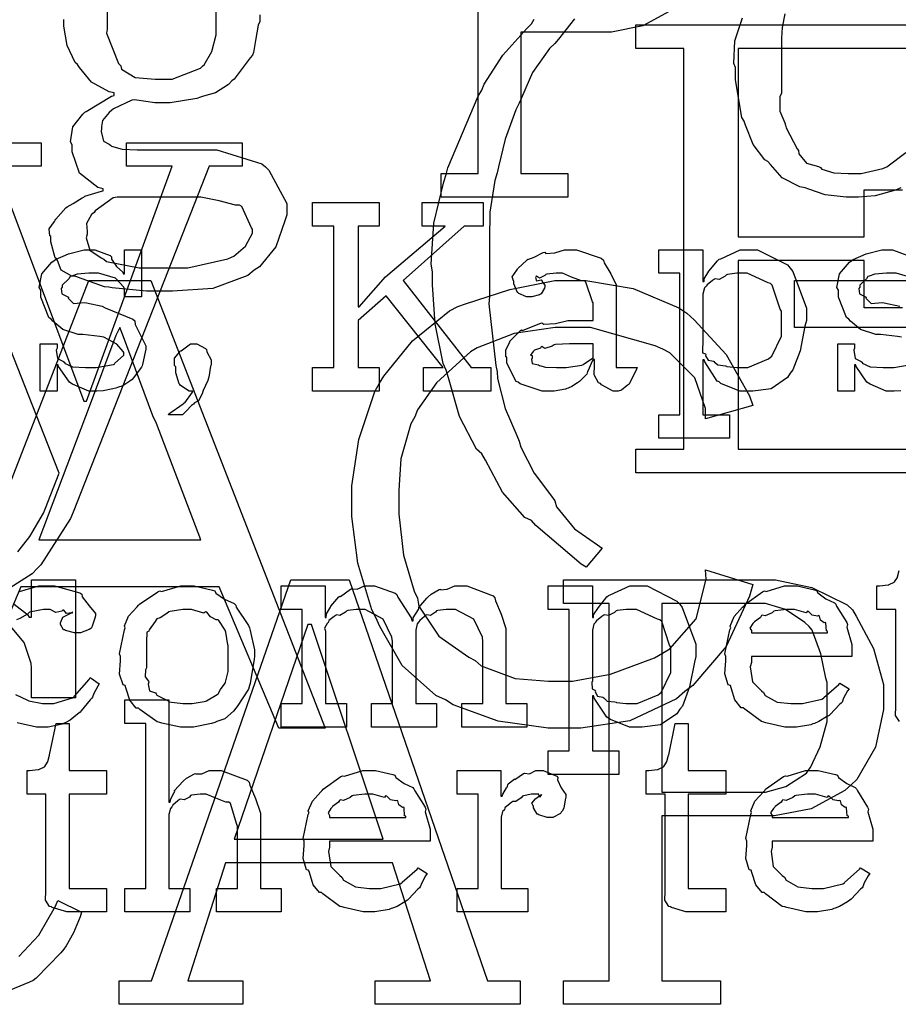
# Model space of a CAD drawing. Extents: x 0 to 8.5, y 0 to 11.
# Tile 336 of 379: x 5.65 to 6.167, y 7.796 to 8.376. Entities that reach past the tile are written whole.
import ezdxf

# ---------------------------------------------------------------- set-up
doc = ezdxf.new("R2010")
doc.units = 0
doc.layers.get('0').update_dxf_attribs({"linetype": 'CONTINUOUS'})

msp = doc.modelspace()

# ---------------------------------------------------------------- linework, layer by layer
at = {"color": 0}
for points in [[(6.03217, 8.38064), (6.01654, 8.37213), (5.99826, 8.36854), (5.99219, 8.36854), (5.94467, 8.36854), (5.94467, 8.28521), (5.97244, 8.28521), (5.97244, 8.27132), (5.89779, 8.27132), (5.89779, 8.28521), (5.89779, 8.28521), (5.91971, 8.28521), (5.91971, 8.46576)], [(5.79101, 8.37875), (5.79101, 8.37483), (5.7901, 8.3725), (5.78857, 8.36356), (5.78738, 8.35639), (5.78668, 8.35488), (5.78543, 8.3534), (5.77582, 8.34076), (5.77453, 8.33968), (5.77251, 8.33763), (5.76497, 8.33262), (5.75782, 8.33074), (5.75608, 8.33014), (5.75401, 8.32932), (5.73828, 8.32687), (5.73307, 8.32687), (5.72917, 8.32687), (5.71864, 8.32835), (5.71744, 8.32861), (5.7156, 8.32829), (5.70475, 8.32335), (5.70378, 8.32254), (5.70231, 8.32112), (5.69835, 8.31635), (5.69769, 8.31287), (5.69769, 8.31168), (5.69764, 8.30985), (5.69894, 8.30419), (5.70221, 8.3024), (5.70313, 8.30192), (5.70356, 8.30122), (5.70985, 8.29949), (5.71881, 8.2991), (5.72179, 8.2991), (5.75629, 8.2991), (5.76579, 8.2991), (5.79221, 8.29081), (5.79428, 8.28911), (5.79633, 8.28717), (5.80686, 8.26747), (5.80686, 8.2609), (5.80578, 8.25722), (5.80046, 8.24203), (5.7909, 8.23019), (5.78776, 8.22814), (5.78396, 8.22504), (5.76335, 8.21733), (5.73964, 8.21576), (5.73178, 8.21576), (5.73178, 8.21576), (5.72433, 8.21576), (5.70404, 8.21778), (5.70204, 8.21815), (5.6996, 8.21838), (5.68354, 8.22401), (5.68229, 8.22467), (5.68024, 8.22467), (5.67404, 8.22819), (5.67176, 8.23389), (5.67122, 8.23486), (5.67051, 8.2354), (5.66797, 8.24496), (5.66797, 8.2481), (5.66732, 8.24843), (5.66699, 8.25256), (5.67014, 8.25694), (5.67057, 8.25765), (5.6709, 8.25836), (5.67676, 8.26492), (5.67751, 8.26546), (5.67751, 8.26546), (5.68104, 8.26758), (5.68636, 8.27089), (5.68728, 8.27132), (5.68788, 8.27175), (5.69781, 8.27479), (5.69879, 8.27501), (5.69879, 8.2761), (5.69558, 8.27686), (5.68485, 8.28538), (5.68056, 8.29796), (5.68056, 8.30214), (5.67958, 8.30393), (5.68093, 8.31261), (5.68668, 8.3201), (5.68793, 8.32124), (5.68875, 8.32178), (5.70361, 8.33078), (5.70529, 8.33122), (5.70529, 8.33274), (5.70231, 8.33322), (5.69194, 8.33903), (5.6849, 8.3476), (5.6836, 8.34944), (5.68218, 8.35058), (5.67746, 8.36051), (5.67557, 8.37207), (5.67557, 8.37592)], [(5.70117, 8.38069), (5.70117, 8.37028), (5.70079, 8.36789), (5.70785, 8.34993), (5.70921, 8.34858), (5.70953, 8.34662), (5.71767, 8.34174), (5.72939, 8.34076), (5.73329, 8.34076), (5.73329, 8.34076), (5.73931, 8.34076), (5.75603, 8.34728), (5.75738, 8.34858), (5.75831, 8.34928), (5.76275, 8.35704), (5.7654, 8.36697), (5.7654, 8.37028), (5.7654, 8.38069)], [(6.10026, 8.37924), (6.09879, 8.3711), (6.09836, 8.36496), (6.09836, 8.3629), (6.09836, 8.33251), (6.09733, 8.33035), (6.09739, 8.322), (6.10032, 8.31511), (6.10075, 8.31364), (6.10107, 8.31218), (6.10747, 8.29975), (6.10835, 8.29867), (6.10846, 8.29676), (6.11312, 8.29135), (6.12007, 8.28933), (6.12136, 8.28868), (6.12207, 8.28782), (6.12918, 8.28564), (6.13764, 8.28521), (6.14046, 8.28521), (6.14046, 8.28521), (6.14518, 8.28521), (6.15799, 8.28814), (6.15935, 8.28868), (6.16032, 8.28901), (6.1715, 8.29764)], [(5.97629, 8.37636), (5.9669, 8.36442), (5.96485, 8.36171), (5.96169, 8.35883), (5.95171, 8.34467), (5.94521, 8.32981), (5.94379, 8.32656), (5.94189, 8.3226), (5.93554, 8.3055), (5.93153, 8.28917), (5.93078, 8.28554), (5.92942, 8.28114), (5.92649, 8.26247), (5.92622, 8.24658), (5.92622, 8.24126), (5.92622, 8.21263), (5.926, 8.20839), (5.93001, 8.17204), (5.93078, 8.16835), (5.93093, 8.16444), (5.93544, 8.14681), (5.94239, 8.13075), (5.94379, 8.12756), (5.94472, 8.12397), (5.95264, 8.10867), (5.96278, 8.09511), (5.96485, 8.09239), (5.96582, 8.08876), (5.97629, 8.0759), (5.99001, 8.06635), (5.99262, 8.0644), (5.98329, 8.05333), (5.98329, 8.05333), (5.98025, 8.05507), (5.95361, 8.07785), (5.95096, 8.08068), (5.94715, 8.08242), (5.93397, 8.09733), (5.92404, 8.11626), (5.92188, 8.11996), (5.91872, 8.12278), (5.90869, 8.14208), (5.90218, 8.16476), (5.90082, 8.16922), (5.89908, 8.17333), (5.89421, 8.19667), (5.89279, 8.21957), (5.89279, 8.22715), (5.89193, 8.23167), (5.89344, 8.25586), (5.89947, 8.28017), (5.90082, 8.28467), (5.90181, 8.28847), (5.91971, 8.33068), (5.92188, 8.33436), (5.92307, 8.33783), (5.93414, 8.35488), (5.94824, 8.37067), (5.95096, 8.37343), (5.95253, 8.37619)], [(6.20975, 8.10889), (6.01247, 8.10889), (6.01247, 8.12278), (6.01247, 8.12278), (6.04069, 8.12278), (6.04069, 8.35889), (6.01247, 8.35889), (6.01247, 8.37278), (6.20606, 8.37278)], [(6.16868, 8.27675), (6.16542, 8.27539), (6.15354, 8.27203), (6.14372, 8.27132), (6.14046, 8.27132), (6.14046, 8.27132), (6.13633, 8.27132), (6.12408, 8.27268), (6.11436, 8.27587), (6.11225, 8.27675), (6.10906, 8.27724), (6.09879, 8.28267), (6.09185, 8.29053), (6.09033, 8.29215), (6.08843, 8.29324), (6.08165, 8.30225), (6.07704, 8.31375), (6.07622, 8.31603), (6.07503, 8.31814), (6.07124, 8.34033), (6.07124, 8.34771), (6.07015, 8.35004), (6.07081, 8.36339), (6.07536, 8.37685)], [(6.17893, 8.35889), (6.07281, 8.35889), (6.07281, 8.24778), (6.14703, 8.24778), (6.14703, 8.27556), (6.1696, 8.27556)], [(5.58192, 8.30333), (5.66222, 8.30333), (5.66222, 8.28944), (5.63531, 8.28944), (5.68739, 8.15099), (5.68892, 8.15099), (5.73947, 8.28944), (5.71257, 8.28944), (5.71257, 8.30333), (5.78071, 8.30333), (5.78071, 8.28944), (5.76118, 8.28944), (5.6811, 8.08567), (5.67953, 8.08192), (5.662, 8.05464), (5.65983, 8.05246), (5.65685, 8.04921), (5.64393, 8.04107)], [(5.64854, 8.06222), (5.65549, 8.07124), (5.66357, 8.08501), (5.66482, 8.08806), (5.67285, 8.10867), (5.60146, 8.28944)], [(6.16889, 8.18875), (6.16656, 8.18907), (6.15657, 8.19037), (6.15386, 8.19037), (6.14475, 8.19319), (6.13894, 8.19824), (6.13792, 8.19928), (6.13667, 8.20031), (6.13183, 8.2124), (6.13183, 8.21642), (6.13097, 8.21799), (6.13249, 8.22597), (6.13835, 8.23296), (6.13965, 8.234), (6.14057, 8.23443), (6.14817, 8.23779), (6.15739, 8.24029), (6.16049, 8.24029), (6.16374, 8.24029), (6.17264, 8.23687)], [(6.1696, 8.20611), (6.14703, 8.20611), (6.14703, 8.23389), (6.07281, 8.23389), (6.07281, 8.12278), (6.18283, 8.12278)], [(6.17589, 8.22353), (6.16581, 8.2264), (6.16243, 8.2264), (6.1601, 8.2264), (6.15321, 8.22592), (6.14996, 8.22478), (6.14919, 8.22444), (6.14839, 8.22314), (6.14442, 8.2194), (6.14442, 8.21815), (6.14393, 8.2175), (6.14415, 8.21425), (6.14746, 8.21272), (6.14811, 8.21229), (6.14789, 8.21164), (6.1511, 8.20856), (6.15761, 8.20921), (6.15875, 8.20904), (6.16808, 8.20708)], [(6.16857, 8.15717), (6.16476, 8.15696), (6.16351, 8.15696), (6.16351, 8.15696), (6.16004, 8.15696), (6.15061, 8.16097), (6.14963, 8.16174), (6.14865, 8.16217), (6.14236, 8.17139), (6.14204, 8.17236), (6.14139, 8.17236), (6.14139, 8.15696), (6.1314, 8.15696), (6.1314, 8.18474), (6.14139, 8.18474), (6.14139, 8.18235), (6.14094, 8.18099), (6.14171, 8.17622), (6.14518, 8.17443), (6.14594, 8.17389), (6.14583, 8.17344), (6.15056, 8.17122), (6.15815, 8.17085), (6.16069, 8.17085), (6.16439, 8.17085), (6.17458, 8.17269)], [(6.16781, 7.96224), (6.16542, 7.96593), (6.16558, 7.97114), (6.16558, 7.97282), (6.16558, 8.02838), (6.15451, 8.02838), (6.15451, 8.04226), (6.15603, 8.04226), (6.15603, 8.04226), (6.16114, 8.04281), (6.16146, 8.04292), (6.16178, 8.04297), (6.16471, 8.04449), (6.16493, 8.04465), (6.16493, 8.04465), (6.16656, 8.04719), (6.16667, 8.04747), (6.16667, 8.04747), (6.16764, 8.05122)], [(5.64632, 8.03142), (5.65419, 8.02533), (5.65506, 8.02376), (5.65657, 8.02376), (5.65657, 8.04568), (5.6824, 8.04568), (5.6824, 7.97624), (5.65657, 7.97624), (5.65657, 7.99403), (5.65636, 7.99653), (5.65218, 8.00885), (5.64318, 8.01964)], [(5.64942, 8.03885), (5.66092, 8.04226), (5.66476, 8.04226), (5.67014, 8.04226), (5.68494, 8.03814), (5.68625, 8.03728), (5.68642, 8.03569), (5.69054, 8.03049), (5.69428, 8.02599), (5.69428, 8.02447), (5.69374, 8.02317), (5.69254, 8.01899), (5.69185, 8.01747), (5.69146, 8.01708), (5.69054, 8.01644), (5.68549, 8.01449), (5.68386, 8.01449), (5.68192, 8.01449), (5.67649, 8.01594), (5.67606, 8.01622), (5.67535, 8.01639), (5.67367, 8.01938), (5.67367, 8.02035), (5.67367, 8.02035), (5.67507, 8.02382), (5.6754, 8.02403), (5.6754, 8.02403), (5.68007, 8.02632), (5.68061, 8.02642), (5.68061, 8.02686), (5.68001, 8.02636), (5.67708, 8.02593), (5.67551, 8.02789), (5.67497, 8.02794), (5.67443, 8.02724), (5.67085, 8.02658), (5.66743, 8.02838), (5.66629, 8.02838), (5.66357, 8.02838), (5.65625, 8.02696), (5.65543, 8.02664), (5.65408, 8.02561), (5.64963, 8.02306), (5.64768, 8.02229)], [(5.64714, 7.97831), (5.65419, 7.97487), (5.655, 7.97456), (5.655, 7.9745), (5.66297, 7.97282), (5.66564, 7.97282), (5.66965, 7.97282), (5.68072, 7.97629), (5.68169, 7.97694), (5.68192, 7.97732), (5.69043, 7.98708), (5.69103, 7.98822), (5.69646, 7.98454), (5.69558, 7.98318), (5.69331, 7.97879), (5.69249, 7.97667), (5.69211, 7.97607), (5.69114, 7.97515), (5.68582, 7.96853), (5.68517, 7.96783), (5.68371, 7.96669), (5.67925, 7.96317), (5.67671, 7.96175), (5.67583, 7.96132), (5.67464, 7.96072), (5.66639, 7.95893), (5.66368, 7.95893), (5.66368, 7.95893), (5.6595, 7.95893), (5.64817, 7.96149)], [(5.64914, 7.82394), (5.66092, 7.83643), (5.67068, 7.85346), (5.67199, 7.85688), (5.68608, 7.84993), (5.68517, 7.84717), (5.68126, 7.83772), (5.67686, 7.83014), (5.67567, 7.82824), (5.67383, 7.82596), (5.65929, 7.81099), (5.65744, 7.80979), (5.65528, 7.80865), (5.63368, 7.79981)]]:
    msp.add_lwpolyline(points, dxfattribs=at)
for points in [[(5.68924, 8.2494), (5.68869, 8.24729), (5.69092, 8.24001), (5.69754, 8.23546), (5.69922, 8.23465), (5.70074, 8.2334), (5.71994, 8.22965), (5.72635, 8.22965), (5.74001, 8.22965), (5.74858, 8.22965), (5.77225, 8.23492), (5.77431, 8.23594), (5.77572, 8.23643), (5.78261, 8.24235), (5.78668, 8.24994), (5.78668, 8.25244), (5.78614, 8.25325), (5.78033, 8.26579), (5.77908, 8.26654), (5.77675, 8.2666), (5.76704, 8.26904), (5.75618, 8.27132), (5.75261, 8.27132), (5.70703, 8.27132), (5.70464, 8.27078), (5.69407, 8.26318), (5.69336, 8.26221), (5.69189, 8.26101), (5.68896, 8.25564), (5.68924, 8.25097), (5.68924, 8.2494)], [(5.82206, 8.17085), (5.83464, 8.17085), (5.83464, 8.25418), (5.82206, 8.25418), (5.82206, 8.26807), (5.86133, 8.26807), (5.86133, 8.25418), (5.84896, 8.25418), (5.84896, 8.20665), (5.84961, 8.20665), (5.86501, 8.22424), (5.90018, 8.25418), (5.88672, 8.25418), (5.88672, 8.26807), (5.92253, 8.26807), (5.92253, 8.25418), (5.91146, 8.25418), (5.87543, 8.22206), (5.91558, 8.17085), (5.92708, 8.17085), (5.92708, 8.15696), (5.88737, 8.15696), (5.88737, 8.17085), (5.89908, 8.17085), (5.86546, 8.21317), (5.84896, 8.19863), (5.84896, 8.17085), (5.86133, 8.17085), (5.86133, 8.15696), (5.82206, 8.15696), (5.82206, 8.17085)], [(5.69368, 8.15696), (5.69021, 8.15696), (5.68078, 8.16097), (5.67979, 8.16174), (5.67882, 8.16217), (5.67253, 8.17139), (5.67219, 8.17236), (5.67156, 8.17236), (5.67156, 8.15696), (5.66157, 8.15696), (5.66157, 8.18474), (5.67156, 8.18474), (5.67156, 8.18235), (5.67111, 8.18099), (5.67188, 8.17622), (5.67535, 8.17443), (5.67611, 8.17389), (5.676, 8.17344), (5.68072, 8.17122), (5.68832, 8.17085), (5.69086, 8.17085), (5.69456, 8.17085), (5.70475, 8.17269), (5.70562, 8.17301), (5.70546, 8.17324), (5.71083, 8.17811), (5.71083, 8.17974), (5.7105, 8.18024), (5.70682, 8.18468), (5.69906, 8.18875), (5.69672, 8.18907), (5.68674, 8.19037), (5.68403, 8.19037), (5.67492, 8.19319), (5.66911, 8.19824), (5.66808, 8.19928), (5.66683, 8.20031), (5.662, 8.2124), (5.662, 8.21642), (5.66114, 8.21799), (5.66265, 8.22597), (5.66851, 8.23296), (5.66982, 8.234), (5.67074, 8.23443), (5.67833, 8.23779), (5.68756, 8.24029), (5.69065, 8.24029), (5.6939, 8.24029), (5.70281, 8.23687), (5.70367, 8.23617), (5.70367, 8.23475), (5.70665, 8.23047), (5.71029, 8.22706), (5.71061, 8.22597), (5.71126, 8.22597), (5.71126, 8.24029), (5.72125, 8.24029), (5.72125, 8.21251), (5.71126, 8.21251), (5.71126, 8.21707), (5.71089, 8.21826), (5.70606, 8.22353), (5.69596, 8.2264), (5.6926, 8.2264), (5.69026, 8.2264), (5.68338, 8.22592), (5.68012, 8.22478), (5.67936, 8.22444), (5.67854, 8.22314), (5.67458, 8.2194), (5.67458, 8.21815), (5.6741, 8.2175), (5.67432, 8.21425), (5.67763, 8.21272), (5.67828, 8.21229), (5.67806, 8.21164), (5.68126, 8.20856), (5.68778, 8.20921), (5.68892, 8.20904), (5.69824, 8.20708), (5.69993, 8.20594), (5.71625, 8.19943), (5.71733, 8.1984), (5.71756, 8.19629), (5.72092, 8.18951), (5.72385, 8.18365), (5.72385, 8.18169), (5.72358, 8.17996), (5.722, 8.17269), (5.72168, 8.17193), (5.72131, 8.17111), (5.71647, 8.1645), (5.71582, 8.1639), (5.71451, 8.16287), (5.71035, 8.1601), (5.70719, 8.15901), (5.70628, 8.15869), (5.70437, 8.15831), (5.69874, 8.15717), (5.69493, 8.15696), (5.69368, 8.15696)], [(5.96213, 8.15696), (5.95742, 8.15696), (5.94439, 8.16129), (5.94325, 8.16217), (5.942, 8.16265), (5.93653, 8.17339), (5.93653, 8.17692), (5.93599, 8.17719), (5.93593, 8.1811), (5.93815, 8.1856), (5.93847, 8.18625), (5.93837, 8.18636), (5.94444, 8.19254), (5.94521, 8.19299), (5.94569, 8.19276), (5.95589, 8.19689), (5.95714, 8.1971), (5.95828, 8.19635), (5.96511, 8.19672), (5.97244, 8.19863), (5.97493, 8.19863), (5.98731, 8.19863), (5.98731, 8.20904), (5.98699, 8.20958), (5.98313, 8.22114), (5.98232, 8.22185), (5.98047, 8.22185), (5.97467, 8.22413), (5.96929, 8.2264), (5.96756, 8.2264), (5.96556, 8.2264), (5.96013, 8.22586), (5.95953, 8.22575), (5.95888, 8.22499), (5.95574, 8.22358), (5.954, 8.22461), (5.95367, 8.22444), (5.95367, 8.22424), (5.9534, 8.2239), (5.95394, 8.22194), (5.95682, 8.2225), (5.95714, 8.22228), (5.95731, 8.22136), (5.95888, 8.21929), (5.95888, 8.21858), (5.95861, 8.21761), (5.95671, 8.21436), (5.95628, 8.21403), (5.95583, 8.21365), (5.95128, 8.21251), (5.94976, 8.21251), (5.94814, 8.21251), (5.94368, 8.21451), (5.94325, 8.2149), (5.94271, 8.21511), (5.94065, 8.22017), (5.94065, 8.22185), (5.94049, 8.22185), (5.93961, 8.22428), (5.94243, 8.22825), (5.94282, 8.22879), (5.94308, 8.22917), (5.94824, 8.23421), (5.94889, 8.23465), (5.94889, 8.2346), (5.95258, 8.23594), (5.9579, 8.23856), (5.95888, 8.23876), (5.95958, 8.23801), (5.96479, 8.23839), (5.97043, 8.24029), (5.97233, 8.24029), (5.9776, 8.24029), (5.99208, 8.23525), (5.99338, 8.23421), (5.99382, 8.23258), (5.99783, 8.22607), (6.00097, 8.21951), (6.00097, 8.21729), (6.00097, 8.17085), (6.01335, 8.17085), (6.01292, 8.16992), (6.00906, 8.16178), (6.00857, 8.16108), (6.00738, 8.16026), (6.00396, 8.1575), (6.00217, 8.15696), (6.00163, 8.15696), (5.99914, 8.15696), (5.99219, 8.16075), (5.99164, 8.16151), (5.99046, 8.16189), (5.98801, 8.1665), (5.98817, 8.17219), (5.98817, 8.1741), (5.98817, 8.17563), (5.98731, 8.17563), (5.98676, 8.17464), (5.98438, 8.16906), (5.98406, 8.16846), (5.98372, 8.16699), (5.97976, 8.16303), (5.97928, 8.1626), (5.97814, 8.16189), (5.97472, 8.15967), (5.9726, 8.15875), (5.9719, 8.15847), (5.97103, 8.1581), (5.96436, 8.15696), (5.96213, 8.15696)], [(6.02599, 8.14307), (6.03836, 8.14307), (6.03836, 8.2264), (6.02599, 8.2264), (6.02599, 8.24029), (6.05203, 8.24029), (6.05203, 8.22162), (6.05268, 8.22162), (6.05268, 8.22314), (6.05556, 8.22754), (6.06054, 8.23378), (6.06158, 8.23465), (6.0625, 8.23492), (6.074, 8.24029), (6.07785, 8.24029), (6.08425, 8.24029), (6.10183, 8.23128), (6.10346, 8.22944), (6.10499, 8.22743), (6.11301, 8.20583), (6.11301, 8.19863), (6.11214, 8.19526), (6.10926, 8.18078), (6.10504, 8.16943), (6.10346, 8.16758), (6.10178, 8.16493), (6.09212, 8.15831), (6.08138, 8.15696), (6.07785, 8.15696), (6.07379, 8.15696), (6.06261, 8.16151), (6.06158, 8.16237), (6.06049, 8.16287), (6.05311, 8.17415), (6.05268, 8.1754), (6.05203, 8.1754), (6.05203, 8.14307), (6.06765, 8.14307), (6.06765, 8.12918), (6.02599, 8.12918), (6.02599, 8.14307)], [(6.07394, 8.17085), (6.0784, 8.17085), (6.09065, 8.17594), (6.09174, 8.17692), (6.09256, 8.17746), (6.09825, 8.18929), (6.09825, 8.19319), (6.09825, 8.20404), (6.09744, 8.20529), (6.09283, 8.21935), (6.09174, 8.22032), (6.09044, 8.22071), (6.07807, 8.2264), (6.07394, 8.2264), (6.07194, 8.2264), (6.06657, 8.22569), (6.06592, 8.22553), (6.06511, 8.22461), (6.06153, 8.22282), (6.05925, 8.22319), (6.05875, 8.22293), (6.05767, 8.22211), (6.05447, 8.21967), (6.05393, 8.21886), (6.05376, 8.21858), (6.0529, 8.21772), (6.05203, 8.21414), (6.05203, 8.21294), (6.05203, 8.18431), (6.05171, 8.18321), (6.05181, 8.17953), (6.0535, 8.17888), (6.05376, 8.17844), (6.0536, 8.17779), (6.05512, 8.17529), (6.05821, 8.17464), (6.05875, 8.17432), (6.05871, 8.17426), (6.06071, 8.17236), (6.06526, 8.17188), (6.06592, 8.17171), (6.06614, 8.1715), (6.072, 8.17085), (6.07394, 8.17085)], [(5.58772, 7.95828), (5.69038, 8.22217), (5.72683, 8.22217), (5.82949, 7.95828), (5.80214, 7.95828), (5.76699, 8.04161), (5.65022, 8.04161), (5.61486, 7.95828), (5.58772, 7.95828)], [(6.05354, 8.0516), (6.08132, 8.04312), (6.07949, 8.03614), (6.06575, 8.00646), (6.04617, 7.98361), (6.04139, 7.97999), (6.0364, 7.97575), (6.009, 7.96272), (5.98019, 7.95828), (5.97065, 7.95828), (5.96083, 7.95828), (5.93137, 7.96246), (5.90483, 7.97222), (5.90033, 7.97499), (5.89469, 7.9776), (5.87489, 7.99522), (5.86165, 8.01833), (5.85932, 8.0236), (5.85693, 8.0281), (5.84868, 8.0555), (5.84521, 8.08301), (5.84521, 8.09218), (5.84521, 8.10124), (5.84928, 8.12842), (5.85878, 8.15674), (5.86149, 8.16163), (5.86399, 8.16585), (5.88086, 8.18664), (5.90272, 8.20421), (5.90771, 8.20676), (5.91211, 8.20833), (5.93826, 8.21679), (5.96479, 8.22217), (5.97368, 8.22217), (5.98296, 8.22217), (6.0109, 8.21733), (6.03782, 8.20611), (6.04249, 8.20285), (6.04688, 8.19894), (6.06569, 8.17854), (6.07949, 8.15424), (6.08132, 8.14839), (6.05354, 8.14057), (6.05354, 8.14665), (6.04719, 8.16471), (6.03256, 8.17947), (6.02838, 8.18158), (6.02393, 8.18365), (5.98574, 8.19439), (5.97304, 8.19439), (5.965, 8.19439), (5.94092, 8.19081), (5.919, 8.18246), (5.9151, 8.18007), (5.91118, 8.1766), (5.89518, 8.16178), (5.8839, 8.14589), (5.88232, 8.14188), (5.87999, 8.13764), (5.87414, 8.11708), (5.87299, 8.09858), (5.87299, 8.09239), (5.87299, 8.08442), (5.87565, 8.06039), (5.882, 8.03901), (5.88385, 8.03489), (5.88476, 8.03022), (5.89649, 8.01258), (5.91407, 8.00028), (5.91792, 7.99821), (5.92144, 7.99517), (5.9414, 7.98757), (5.96104, 7.98606), (5.96761, 7.98606), (5.9751, 7.98606), (5.99767, 7.99018), (6.02349, 7.99983), (6.02815, 8.00256), (6.03256, 8.0051), (6.04807, 8.02274), (6.05393, 8.04617), (6.05354, 8.0516)], [(6.18924, 7.95828), (6.18924, 8.19439), (6.1059, 8.19439), (6.1059, 8.22217), (6.30035, 8.22217), (6.30035, 8.19439), (6.21701, 8.19439), (6.21701, 7.95828), (6.18924, 7.95828)], [(5.66086, 8.06939), (5.75635, 8.06939), (5.73008, 8.13797), (5.72797, 8.14231), (5.71013, 8.19043), (5.70861, 8.19439), (5.70622, 8.18972), (5.68994, 8.14615), (5.68842, 8.14208), (5.66086, 8.06939)], [(5.73719, 8.14307), (5.73747, 8.14361), (5.74588, 8.14942), (5.74653, 8.15001), (5.7469, 8.15007), (5.75131, 8.15642), (5.75151, 8.15696), (5.75131, 8.15696), (5.74946, 8.15696), (5.74436, 8.16021), (5.74393, 8.16086), (5.74349, 8.16124), (5.74154, 8.16781), (5.74154, 8.16997), (5.74154, 8.17128), (5.74078, 8.17199), (5.74072, 8.17643), (5.74387, 8.18018), (5.74436, 8.18083), (5.74474, 8.18067), (5.75011, 8.18474), (5.75196, 8.18474), (5.75385, 8.18474), (5.75906, 8.18201), (5.75956, 8.18147), (5.75982, 8.18012), (5.76237, 8.17546), (5.76237, 8.17389), (5.76237, 8.17236), (5.76193, 8.17165), (5.76107, 8.16525), (5.76085, 8.16456), (5.76031, 8.16331), (5.75771, 8.15739), (5.75738, 8.15674), (5.75706, 8.15533), (5.75489, 8.15126), (5.7525, 8.14996), (5.75196, 8.14936), (5.75087, 8.14839), (5.74772, 8.14518), (5.74599, 8.1435), (5.74544, 8.14307), (5.73719, 8.14307)], [(5.96799, 8.17085), (5.9714, 8.17085), (5.98068, 8.17231), (5.98167, 8.17258), (5.98161, 8.17275), (5.98731, 8.17654), (5.98731, 8.17779), (5.98731, 8.18474), (5.97646, 8.18474), (5.97342, 8.18474), (5.96511, 8.1844), (5.96431, 8.18431), (5.96322, 8.18343), (5.95893, 8.18207), (5.95714, 8.18317), (5.95671, 8.183), (5.95632, 8.18218), (5.95281, 8.18104), (5.95258, 8.18083), (5.95199, 8.18024), (5.95042, 8.17817), (5.9515, 8.1779), (5.9515, 8.17779), (5.9515, 8.17626), (5.95111, 8.17583), (5.95139, 8.17324), (5.95508, 8.17242), (5.95583, 8.17215), (5.95583, 8.17215), (5.95931, 8.17101), (5.96582, 8.17085), (5.96799, 8.17085)], [(5.70817, 7.80957), (5.72726, 7.80957), (5.80931, 8.04568), (5.84358, 8.04568), (5.92518, 7.80957), (5.94428, 7.80957), (5.94428, 7.79568), (5.859, 7.79568), (5.859, 7.80957), (5.89154, 7.80957), (5.86919, 7.87901), (5.77089, 7.87901), (5.74854, 7.80957), (5.78108, 7.80957), (5.78108, 7.79568), (5.70817, 7.79568), (5.70817, 7.80957)], [(5.74843, 7.95893), (5.74436, 7.95893), (5.73335, 7.96132), (5.73215, 7.96175), (5.73063, 7.96203), (5.72043, 7.96935), (5.71957, 7.97021), (5.71826, 7.97021), (5.71451, 7.97493), (5.71218, 7.98221), (5.71175, 7.98346), (5.7105, 7.98383), (5.70828, 7.99024), (5.70893, 7.99804), (5.70893, 8.0006), (5.70828, 8.00217), (5.71126, 8.01628), (5.71175, 8.01753), (5.71132, 8.01861), (5.71376, 8.02436), (5.71869, 8.02989), (5.71957, 8.03076), (5.72006, 8.03153), (5.7309, 8.03879), (5.73215, 8.03922), (5.73313, 8.03885), (5.74457, 8.04226), (5.74843, 8.04226), (5.75244, 8.04226), (5.76324, 8.03976), (5.76449, 8.03922), (5.76508, 8.03787), (5.77029, 8.03435), (5.77599, 8.03174), (5.77686, 8.03076), (5.77718, 8.02968), (5.7844, 8.01882), (5.78489, 8.01753), (5.78538, 8.016), (5.78792, 8.00444), (5.78792, 8.0006), (5.78765, 7.99903), (5.78538, 7.98475), (5.78489, 7.98346), (5.7844, 7.98133), (5.77772, 7.97119), (5.77686, 7.97021), (5.77556, 7.96847), (5.77046, 7.96397), (5.76568, 7.96229), (5.76449, 7.96175), (5.76258, 7.96104), (5.75196, 7.95893), (5.74843, 7.95893)], [(5.8036, 7.97282), (5.81597, 7.97282), (5.81597, 8.02838), (5.8036, 8.02838), (5.8036, 8.04226), (5.82943, 8.04226), (5.82943, 8.0236), (5.83008, 8.0236), (5.83008, 8.0236), (5.83035, 8.02572), (5.83257, 8.02957), (5.8329, 8.03011), (5.83285, 8.03017), (5.83757, 8.03575), (5.83811, 8.03618), (5.83849, 8.03603), (5.8444, 8.04031), (5.84506, 8.04053), (5.84506, 8.04047), (5.84836, 8.04031), (5.85271, 8.04226), (5.85417, 8.04226), (5.85856, 8.04226), (5.87067, 8.03792), (5.87175, 8.03706), (5.87224, 8.03554), (5.88021, 8.02339), (5.88064, 8.02165), (5.88129, 8.02165), (5.88129, 8.02344), (5.88439, 8.02826), (5.88476, 8.02881), (5.8846, 8.0294), (5.88943, 8.03504), (5.88997, 8.03554), (5.88997, 8.03554), (5.89199, 8.03737), (5.89665, 8.04004), (5.89735, 8.04031), (5.89751, 8.03993), (5.90136, 8.04031), (5.90582, 8.04226), (5.90733, 8.04226), (5.91287, 8.04226), (5.92839, 8.03629), (5.92947, 8.0351), (5.92979, 8.03342), (5.93321, 8.02561), (5.93599, 8.01714), (5.93599, 8.01426), (5.93599, 7.97282), (5.94835, 7.97282), (5.94835, 7.95893), (5.90994, 7.95893), (5.90994, 7.97282), (5.92231, 7.97282), (5.92231, 8.0095), (5.92215, 8.01193), (5.9171, 8.02257), (5.90619, 8.02838), (5.90256, 8.02838), (5.90072, 8.02838), (5.89578, 8.02767), (5.89518, 8.0275), (5.89458, 8.02664), (5.8915, 8.02479), (5.88932, 8.02518), (5.88889, 8.0249), (5.88797, 8.02414), (5.88519, 8.02181), (5.88471, 8.02106), (5.88456, 8.02078), (5.88374, 8.01986), (5.88282, 8.01617), (5.88282, 8.01492), (5.88282, 7.97282), (5.89518, 7.97282), (5.89518, 7.95893), (5.85678, 7.95893), (5.85678, 7.97282), (5.86914, 7.97282), (5.86914, 8.0095), (5.86876, 8.01193), (5.86367, 8.02257), (5.85308, 8.02838), (5.84961, 8.02838), (5.84776, 8.02838), (5.84278, 8.02767), (5.84224, 8.0275), (5.84147, 8.02664), (5.83822, 8.02479), (5.83632, 8.02518), (5.83594, 8.0249), (5.83485, 8.02414), (5.83176, 8.02181), (5.83149, 8.021), (5.83138, 8.02078), (5.83062, 8.02012), (5.82904, 8.01736), (5.82964, 8.01557), (5.82964, 8.01492), (5.82964, 7.97282), (5.84201, 7.97282), (5.84201, 7.95893), (5.8036, 7.95893), (5.8036, 7.97282)], [(5.96089, 7.94504), (5.97325, 7.94504), (5.97325, 8.02838), (5.96089, 8.02838), (5.96089, 8.04226), (5.98693, 8.04226), (5.98693, 8.0236), (5.98757, 8.0236), (5.98757, 8.02513), (5.99046, 8.02951), (5.99544, 8.03575), (5.99647, 8.03663), (5.9974, 8.03689), (6.0089, 8.04226), (6.01275, 8.04226), (6.01915, 8.04226), (6.03674, 8.03326), (6.03836, 8.03142), (6.03988, 8.0294), (6.0479, 8.00782), (6.0479, 8.0006), (6.04704, 7.99724), (6.04417, 7.98275), (6.03993, 7.9714), (6.03836, 7.96957), (6.03668, 7.9669), (6.02701, 7.96029), (6.01628, 7.95893), (6.01275, 7.95893), (6.00868, 7.95893), (5.9975, 7.96349), (5.99647, 7.96436), (5.99539, 7.96485), (5.98801, 7.97613), (5.98757, 7.97737), (5.98693, 7.97737), (5.98693, 7.94504), (6.00256, 7.94504), (6.00256, 7.93115), (5.96089, 7.93115), (5.96089, 7.94504)], [(5.96994, 7.80957), (5.99685, 7.80957), (5.99685, 8.03179), (5.96994, 8.03179), (5.96994, 8.04568), (6.08757, 8.04568), (6.09472, 8.04568), (6.11626, 8.04129), (6.13704, 8.03103), (6.14008, 8.0281), (6.14231, 8.02436), (6.1525, 8.00538), (6.15831, 7.98406), (6.15831, 7.97689), (6.15831, 7.96946), (6.1536, 7.94715), (6.14258, 7.92811), (6.13943, 7.92503), (6.13558, 7.92165), (6.11583, 7.91081), (6.09413, 7.90679), (6.08692, 7.90679), (6.02789, 7.90679), (6.02789, 7.80957), (6.06239, 7.80957), (6.06239, 7.79568), (5.96994, 7.79568), (5.96994, 7.80957)], [(6.10444, 7.95893), (6.10032, 7.95893), (6.08914, 7.96149), (6.08794, 7.96197), (6.08653, 7.96224), (6.07661, 7.96957), (6.07579, 7.97043), (6.0746, 7.97038), (6.07086, 7.97499), (6.06863, 7.98221), (6.06819, 7.98346), (6.06694, 7.98383), (6.06494, 7.99035), (6.0656, 7.99804), (6.0656, 8.0006), (6.06494, 8.00217), (6.06793, 8.01628), (6.06842, 8.01753), (6.06799, 8.01856), (6.07042, 8.02419), (6.07536, 8.02968), (6.07622, 8.03054), (6.07671, 8.03131), (6.08718, 8.03874), (6.08838, 8.03922), (6.08936, 8.03885), (6.10015, 8.04226), (6.10379, 8.04226), (6.10758, 8.04226), (6.11783, 8.03993), (6.11897, 8.03944), (6.11963, 8.03808), (6.12446, 8.03467), (6.1295, 8.03228), (6.13026, 8.03142), (6.13075, 8.03033), (6.13678, 8.02067), (6.13721, 8.01947), (6.13683, 8.0179), (6.13981, 8.00771), (6.13981, 8.00429), (6.13981, 8.0006), (6.08057, 8.0006), (6.08057, 7.99713), (6.07986, 7.99451), (6.08122, 7.98574), (6.08653, 7.98042), (6.08772, 7.97933), (6.08876, 7.97771), (6.09576, 7.97364), (6.10389, 7.97282), (6.10661, 7.97282), (6.11074, 7.97282), (6.12207, 7.97553), (6.1231, 7.97607), (6.12332, 7.9764), (6.13206, 7.9841), (6.13265, 7.98497), (6.13807, 7.9815), (6.1371, 7.98031), (6.13482, 7.97613), (6.13396, 7.97368), (6.13351, 7.97304), (6.13254, 7.97233), (6.12706, 7.96642), (6.12636, 7.96588), (6.12483, 7.96496), (6.12028, 7.96224), (6.11768, 7.96121), (6.11681, 7.96089), (6.11561, 7.96039), (6.10721, 7.95893), (6.10444, 7.95893)], [(6.02789, 7.92068), (6.08496, 7.92068), (6.08892, 7.92068), (6.10086, 7.92404), (6.11296, 7.93192), (6.11469, 7.93414), (6.1154, 7.93528), (6.12099, 7.94743), (6.12511, 7.96224), (6.12511, 7.96712), (6.12511, 7.98535), (6.1244, 7.98785), (6.12142, 8.00222), (6.11643, 8.01611), (6.11469, 8.01833), (6.11199, 8.02056), (6.10064, 8.02838), (6.08886, 8.03179), (6.08496, 8.03179), (6.02789, 8.03179), (6.02789, 7.92068)], [(5.74843, 7.97282), (5.75108, 7.97282), (5.75831, 7.97413), (5.75906, 7.97433), (5.7596, 7.9745), (5.76594, 7.97825), (5.76644, 7.97868), (5.76644, 7.97868), (5.76779, 7.98118), (5.77056, 7.98481), (5.77078, 7.9854), (5.77078, 7.9854), (5.77229, 7.99175), (5.77229, 7.99388), (5.77229, 8.00732), (5.77214, 8.00754), (5.771, 8.01497), (5.77078, 8.01557), (5.77056, 8.01617), (5.76693, 8.02186), (5.76644, 8.02229), (5.76535, 8.02219), (5.76193, 8.02399), (5.75982, 8.02664), (5.75906, 8.02686), (5.75808, 8.0261), (5.75082, 8.02838), (5.74843, 8.02838), (5.74567, 8.02838), (5.73812, 8.02713), (5.73736, 8.02686), (5.73622, 8.02587), (5.73226, 8.02344), (5.73036, 8.02274), (5.72999, 8.02229), (5.72944, 8.02121), (5.72586, 8.01622), (5.72564, 8.01557), (5.72456, 8.01486), (5.72433, 8.00922), (5.72433, 8.00732), (5.72433, 7.99388), (5.72374, 7.99278), (5.72353, 7.98861), (5.72542, 7.98606), (5.72564, 7.9854), (5.72521, 7.98438), (5.72613, 7.98031), (5.72949, 7.97922), (5.72999, 7.97868), (5.73042, 7.97775), (5.7366, 7.97461), (5.73736, 7.97433), (5.73742, 7.97396), (5.74567, 7.97282), (5.74843, 7.97282)], [(6.00885, 7.97282), (6.01329, 7.97282), (6.02556, 7.97792), (6.02664, 7.97889), (6.02746, 7.97944), (6.03315, 7.99126), (6.03315, 7.99517), (6.03315, 8.00603), (6.03233, 8.00726), (6.02772, 8.02132), (6.02664, 8.02229), (6.02533, 8.02268), (6.01297, 8.02838), (6.00885, 8.02838), (6.00683, 8.02838), (6.00146, 8.02767), (6.00082, 8.0275), (6, 8.02658), (5.99642, 8.02479), (5.99414, 8.02518), (5.99365, 8.0249), (5.99257, 8.02408), (5.98936, 8.02165), (5.98882, 8.02083), (5.98867, 8.02056), (5.98779, 8.01969), (5.98693, 8.01611), (5.98693, 8.01492), (5.98693, 7.98628), (5.9866, 7.98519), (5.98671, 7.9815), (5.98839, 7.98085), (5.98867, 7.98042), (5.9885, 7.97976), (5.99001, 7.97726), (5.99311, 7.97661), (5.99365, 7.97629), (5.9936, 7.97624), (5.99561, 7.97433), (6.00017, 7.97385), (6.00082, 7.97368), (6.00103, 7.97347), (6.00689, 7.97282), (6.00885, 7.97282)], [(6.08057, 8.01449), (6.12549, 8.01449), (6.12549, 8.01535), (6.12472, 8.01563), (6.1244, 8.02018), (6.12418, 8.02056), (6.12349, 8.02051), (6.12131, 8.02203), (6.12071, 8.02442), (6.12028, 8.02468), (6.11957, 8.02431), (6.11643, 8.02496), (6.11421, 8.02718), (6.11356, 8.02729), (6.11285, 8.02642), (6.10601, 8.02838), (6.10379, 8.02838), (6.10129, 8.02838), (6.09451, 8.0275), (6.09381, 8.02729), (6.09272, 8.02642), (6.08876, 8.02463), (6.08686, 8.02496), (6.08643, 8.02468), (6.08589, 8.02354), (6.08231, 8.021), (6.08208, 8.02056), (6.08132, 8.01997), (6.07964, 8.01731), (6.08057, 8.01585), (6.08057, 8.01535), (6.08057, 8.01449)], [(5.77588, 7.8929), (5.86376, 7.8929), (5.82146, 8.01942), (5.81928, 8.01942), (5.77588, 7.8929)], [(5.71143, 7.86399), (5.72379, 7.86399), (5.72379, 7.96121), (5.71143, 7.96121), (5.71143, 7.9751), (5.73747, 7.9751), (5.73747, 7.91476), (5.73812, 7.91476), (5.73812, 7.91476), (5.73861, 7.91672), (5.74061, 7.92051), (5.74094, 7.92106), (5.74067, 7.92156), (5.74561, 7.92692), (5.74615, 7.92736), (5.74615, 7.92736), (5.74783, 7.92888), (5.75261, 7.93147), (5.75331, 7.93169), (5.75336, 7.93147), (5.75689, 7.93147), (5.76118, 7.93343), (5.76264, 7.93343), (5.76818, 7.93343), (5.78364, 7.92768), (5.78478, 7.92649), (5.78504, 7.92475), (5.78857, 7.91689), (5.7915, 7.90831), (5.7915, 7.90543), (5.7915, 7.86399), (5.80365, 7.86399), (5.80365, 7.8501), (5.76546, 7.8501), (5.76546, 7.86399), (5.77783, 7.86399), (5.77783, 7.90067), (5.77756, 7.90153), (5.77365, 7.91401), (5.77285, 7.91476), (5.77106, 7.91482), (5.76514, 7.91721), (5.7595, 7.91954), (5.75765, 7.91954), (5.75581, 7.91954), (5.75087, 7.91883), (5.75028, 7.91868), (5.74962, 7.91781), (5.74647, 7.91613), (5.74425, 7.91656), (5.74376, 7.91629), (5.74278, 7.91547), (5.73986, 7.91303), (5.73936, 7.91222), (5.73921, 7.91194), (5.73839, 7.91103), (5.73747, 7.9075), (5.73747, 7.90631), (5.73747, 7.86399), (5.74983, 7.86399), (5.74983, 7.8501), (5.71143, 7.8501), (5.71143, 7.86399)], [(5.68039, 7.8501), (5.67736, 7.8501), (5.66878, 7.85265), (5.66824, 7.85314), (5.66721, 7.8534), (5.66482, 7.8571), (5.66499, 7.86231), (5.66499, 7.86399), (5.66499, 7.91954), (5.65392, 7.91954), (5.65392, 7.93343), (5.65543, 7.93343), (5.65543, 7.93343), (5.66054, 7.93397), (5.66086, 7.93408), (5.66118, 7.93414), (5.66411, 7.93565), (5.66433, 7.93582), (5.66433, 7.93582), (5.66596, 7.93837), (5.66607, 7.93864), (5.66607, 7.93864), (5.66704, 7.94239), (5.66715, 7.94276), (5.67106, 7.96121), (5.67865, 7.96121), (5.67865, 7.93343), (5.70079, 7.93343), (5.70079, 7.91954), (5.67865, 7.91954), (5.67865, 7.86399), (5.70079, 7.86399), (5.70079, 7.8501), (5.69982, 7.8501), (5.6976, 7.8501), (5.69689, 7.8501), (5.69564, 7.8501), (5.69282, 7.8501), (5.69189, 7.8501), (5.69049, 7.8501), (5.68728, 7.8501), (5.68625, 7.8501), (5.68479, 7.8501), (5.68147, 7.8501), (5.68039, 7.8501)], [(6.04508, 7.8501), (6.04204, 7.8501), (6.03347, 7.85265), (6.03293, 7.85314), (6.0319, 7.8534), (6.02951, 7.8571), (6.02968, 7.86231), (6.02968, 7.86399), (6.02968, 7.91954), (6.01861, 7.91954), (6.01861, 7.93343), (6.02013, 7.93343), (6.02013, 7.93343), (6.02522, 7.93397), (6.02556, 7.93408), (6.02588, 7.93414), (6.02881, 7.93565), (6.02903, 7.93582), (6.02903, 7.93582), (6.03065, 7.93837), (6.03076, 7.93864), (6.03076, 7.93864), (6.03174, 7.94239), (6.03185, 7.94276), (6.03575, 7.96121), (6.04335, 7.96121), (6.04335, 7.93343), (6.06549, 7.93343), (6.06549, 7.91954), (6.04335, 7.91954), (6.04335, 7.86399), (6.06549, 7.86399), (6.06549, 7.8501), (6.06451, 7.8501), (6.06228, 7.8501), (6.06158, 7.8501), (6.06033, 7.8501), (6.05751, 7.8501), (6.05658, 7.8501), (6.05518, 7.8501), (6.05197, 7.8501), (6.05094, 7.8501), (6.04949, 7.8501), (6.04617, 7.8501), (6.04508, 7.8501)], [(5.85601, 7.8501), (5.85189, 7.8501), (5.84071, 7.85265), (5.83951, 7.85314), (5.83811, 7.8534), (5.82818, 7.86074), (5.82736, 7.8616), (5.82617, 7.86154), (5.82243, 7.86615), (5.82021, 7.87337), (5.81976, 7.87463), (5.81853, 7.875), (5.81651, 7.88151), (5.81717, 7.88921), (5.81717, 7.89176), (5.81651, 7.89333), (5.8195, 7.90744), (5.81999, 7.90869), (5.81956, 7.90972), (5.822, 7.91536), (5.82693, 7.92085), (5.82781, 7.92171), (5.82829, 7.92247), (5.83876, 7.9299), (5.83996, 7.93039), (5.84093, 7.93001), (5.85172, 7.93343), (5.85536, 7.93343), (5.85915, 7.93343), (5.86942, 7.9311), (5.87056, 7.93061), (5.87121, 7.92925), (5.87603, 7.92583), (5.88108, 7.92344), (5.88183, 7.92258), (5.88232, 7.9215), (5.88835, 7.91183), (5.88878, 7.91064), (5.8884, 7.90907), (5.89139, 7.89887), (5.89139, 7.89546), (5.89139, 7.89176), (5.83214, 7.89176), (5.83214, 7.88829), (5.83143, 7.88569), (5.83279, 7.8769), (5.83811, 7.87158), (5.83931, 7.8705), (5.84033, 7.86888), (5.84733, 7.86481), (5.85547, 7.86399), (5.85818, 7.86399), (5.86231, 7.86399), (5.87364, 7.86669), (5.87468, 7.86724), (5.87489, 7.86757), (5.88363, 7.87528), (5.88422, 7.87614), (5.88965, 7.87267), (5.88867, 7.87147), (5.88639, 7.86729), (5.88553, 7.86486), (5.8851, 7.86421), (5.88411, 7.8635), (5.87864, 7.85758), (5.87793, 7.85704), (5.87642, 7.85612), (5.87185, 7.8534), (5.86925, 7.85237), (5.86838, 7.85206), (5.86719, 7.85157), (5.85878, 7.8501), (5.85601, 7.8501)], [(5.90717, 7.86399), (5.91954, 7.86399), (5.91954, 7.91954), (5.90717, 7.91954), (5.90717, 7.93343), (5.933, 7.93343), (5.933, 7.91824), (5.93386, 7.91824), (5.93386, 7.91824), (5.93419, 7.91943), (5.93636, 7.92324), (5.93668, 7.92367), (5.93668, 7.92367), (5.93739, 7.92567), (5.9406, 7.92811), (5.94103, 7.92844), (5.94129, 7.92817), (5.94635, 7.93169), (5.94689, 7.93192), (5.94689, 7.93181), (5.94982, 7.93153), (5.95361, 7.93343), (5.95492, 7.93343), (5.95785, 7.93343), (5.96588, 7.93001), (5.96664, 7.92931), (5.96636, 7.92796), (5.96847, 7.92329), (5.97119, 7.91922), (5.97119, 7.91781), (5.97097, 7.91618), (5.97017, 7.91124), (5.96903, 7.90944), (5.96858, 7.9089), (5.96815, 7.9081), (5.9636, 7.90565), (5.96208, 7.90565), (5.96029, 7.90565), (5.95535, 7.90728), (5.95492, 7.90761), (5.95443, 7.90776), (5.95231, 7.9114), (5.95231, 7.9126), (5.95204, 7.9126), (5.95117, 7.91422), (5.9534, 7.91672), (5.95361, 7.91694), (5.95356, 7.91694), (5.9535, 7.91694), (5.95654, 7.91906), (5.95687, 7.91911), (5.95687, 7.91932), (5.95676, 7.91894), (5.95578, 7.91781), (5.95529, 7.91954), (5.95514, 7.91954), (5.95454, 7.91954), (5.95318, 7.91954), (5.95275, 7.91954), (5.95101, 7.91954), (5.94635, 7.91846), (5.94581, 7.91824), (5.94504, 7.91732), (5.94179, 7.91515), (5.93989, 7.9151), (5.93951, 7.91476), (5.93842, 7.91401), (5.93533, 7.91146), (5.93511, 7.91032), (5.93494, 7.91), (5.93403, 7.90929), (5.93321, 7.90593), (5.93321, 7.90479), (5.93321, 7.86399), (5.94883, 7.86399), (5.94883, 7.8501), (5.90717, 7.8501), (5.90717, 7.86399)], [(6.11669, 7.8501), (6.11257, 7.8501), (6.1014, 7.85265), (6.10021, 7.85314), (6.09879, 7.8534), (6.08886, 7.86074), (6.08806, 7.8616), (6.08686, 7.86154), (6.08311, 7.86615), (6.08089, 7.87337), (6.08046, 7.87463), (6.07921, 7.875), (6.07721, 7.88151), (6.07785, 7.88921), (6.07785, 7.89176), (6.07721, 7.89333), (6.08018, 7.90744), (6.08068, 7.90869), (6.08024, 7.90972), (6.08268, 7.91536), (6.08762, 7.92085), (6.08849, 7.92171), (6.08897, 7.92247), (6.09944, 7.9299), (6.10064, 7.93039), (6.10161, 7.93001), (6.11242, 7.93343), (6.11604, 7.93343), (6.11985, 7.93343), (6.1301, 7.9311), (6.13124, 7.93061), (6.13189, 7.92925), (6.13672, 7.92583), (6.14176, 7.92344), (6.14253, 7.92258), (6.14301, 7.9215), (6.14903, 7.91183), (6.14947, 7.91064), (6.14908, 7.90907), (6.15207, 7.89887), (6.15207, 7.89546), (6.15207, 7.89176), (6.09283, 7.89176), (6.09283, 7.88829), (6.09212, 7.88569), (6.09347, 7.8769), (6.09879, 7.87158), (6.09999, 7.8705), (6.10101, 7.86888), (6.10801, 7.86481), (6.11615, 7.86399), (6.11887, 7.86399), (6.12299, 7.86399), (6.13433, 7.86669), (6.13536, 7.86724), (6.13558, 7.86757), (6.14432, 7.87528), (6.14492, 7.87614), (6.15033, 7.87267), (6.14936, 7.87147), (6.14708, 7.86729), (6.14621, 7.86486), (6.14578, 7.86421), (6.14481, 7.8635), (6.13932, 7.85758), (6.13861, 7.85704), (6.1371, 7.85612), (6.13254, 7.8534), (6.12993, 7.85237), (6.12907, 7.85206), (6.12788, 7.85157), (6.11947, 7.8501), (6.11669, 7.8501)], [(5.83214, 7.90565), (5.87706, 7.90565), (5.87706, 7.90653), (5.87631, 7.90679), (5.87597, 7.91135), (5.87576, 7.91174), (5.87506, 7.91168), (5.87289, 7.91319), (5.87229, 7.91558), (5.87185, 7.91585), (5.87115, 7.91547), (5.868, 7.91613), (5.86578, 7.91835), (5.86513, 7.91846), (5.86442, 7.91758), (5.85758, 7.91954), (5.85536, 7.91954), (5.85286, 7.91954), (5.84608, 7.91868), (5.84538, 7.91846), (5.84429, 7.91758), (5.84033, 7.91581), (5.83843, 7.91613), (5.838, 7.91585), (5.83746, 7.91471), (5.83388, 7.91217), (5.83365, 7.91174), (5.8329, 7.91114), (5.83122, 7.90847), (5.83214, 7.90701), (5.83214, 7.90653), (5.83214, 7.90565)], [(6.09283, 7.90565), (6.13775, 7.90565), (6.13775, 7.90653), (6.13699, 7.90679), (6.13667, 7.91135), (6.13644, 7.91174), (6.13574, 7.91168), (6.13357, 7.91319), (6.13297, 7.91558), (6.13254, 7.91585), (6.13183, 7.91547), (6.12869, 7.91613), (6.12646, 7.91835), (6.12582, 7.91846), (6.12511, 7.91758), (6.11828, 7.91954), (6.11604, 7.91954), (6.11356, 7.91954), (6.10678, 7.91868), (6.10607, 7.91846), (6.10499, 7.91758), (6.10101, 7.91581), (6.09912, 7.91613), (6.09868, 7.91585), (6.09814, 7.91471), (6.09457, 7.91217), (6.09435, 7.91174), (6.09358, 7.91114), (6.0919, 7.90847), (6.09283, 7.90701), (6.09283, 7.90653), (6.09283, 7.90565)]]:
    msp.add_lwpolyline(points, close=True, dxfattribs=at)

doc.saveas('drawing.dxf')
